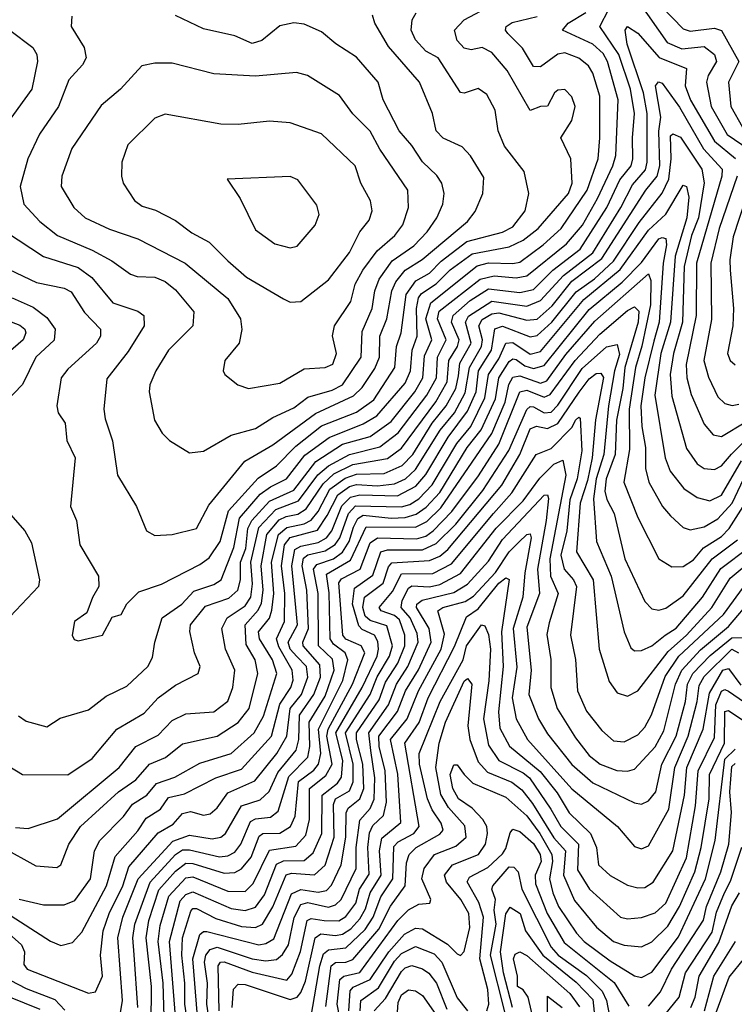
# Model space of a CAD drawing. Extents: x 1308313 to 1441400, y 959662 to 1036319.
# Tile 477 of 656: x 1407927 to 1409982, y 968734 to 971565. Entities that reach past the tile are written whole.
import ezdxf

# ---------------------------------------------------------------- set-up
doc = ezdxf.new("R2010")
doc.units = 0

msp = doc.modelspace()

# ---------------------------------------------------------------- linework, layer by layer
at = {"layer": '0CON10XD'}
for points in [[(1409707.1, 971615), (1409789.2, 971499.2), (1409830.8, 971480.8), (1409895, 971487.6), (1409924.8, 971465), (1409930.8, 971445), (1409906.6, 971405), (1409902.2, 971385), (1409915.9, 971315), (1409961.3, 971235), (1410025, 971192)], [(1407875.9, 970855.9), (1407975, 970809.8), (1408055, 970793.2), (1408075, 970782.7), (1408113.1, 970723.1), (1408159.1, 970675), (1408158.8, 970655), (1408147.7, 970635), (1408065, 970560), (1408045.7, 970535), (1408033.5, 970455), (1408037.3, 970435), (1408057.6, 970405), (1408062.1, 970355), (1408085.9, 970305), (1408072.7, 970165), (1408090, 970125), (1408100, 970055), (1408153.8, 969965), (1408154.5, 969935.5), (1408136.4, 969903.6), (1408120, 969860), (1408084.2, 969835), (1408077.5, 969795), (1408083, 969783), (1408095, 969779.2), (1408165, 969795.8), (1408192.8, 969847.2), (1408218.8, 969855), (1408234.5, 969885.5), (1408269.5, 969920.5), (1408335, 969941.6), (1408445, 969998.3), (1408471.8, 970018.2), (1408502.9, 970065), (1408527.2, 970152.8), (1408613, 970247), (1408665, 970282.7), (1408721.1, 970338.9), (1408795, 970397), (1408895, 970436.6), (1408945, 970471.7), (1409006.1, 970565), (1409010.5, 970625), (1409024.3, 970665), (1409038.7, 970775), (1409065.8, 970814.2), (1409105, 970835.9), (1409139.4, 970870.6), (1409212.7, 970927.3), (1409315, 970953.9), (1409345, 970969.8), (1409380.5, 971015), (1409391, 971065), (1409378.1, 971128.1), (1409321, 971201), (1409303.3, 971245), (1409294.7, 971305), (1409270, 971350), (1409245, 971366.8), (1409205, 971353.4), (1409195, 971355.4), (1409130.8, 971455), (1409095, 971474.7), (1409065, 971507.2), (1409053.1, 971535), (1409055.2, 971565), (1409067.1, 971585)], [(1407876.3, 969186.3), (1407972.6, 969132.6), (1408033, 969127), (1408044.6, 969135.4), (1408067.9, 969195), (1408102, 969245), (1408210.4, 969345), (1408260.5, 969379.5), (1408300.3, 969425), (1408345.8, 969444.2), (1408395, 969483.2), (1408495, 969505.5), (1408555, 969544.8), (1408586.6, 969585), (1408611.8, 969685), (1408604.3, 969725), (1408578.4, 969768.4), (1408575.1, 969825), (1408612.8, 969867.2), (1408622.2, 969887.8), (1408626.8, 969925), (1408620.8, 969995), (1408637.2, 970085), (1408672.9, 970127.1), (1408693.6, 970136.4), (1408726.5, 970143.5), (1408751.1, 970158.9), (1408799.4, 970230.6), (1408830.7, 970259.3), (1408885, 970286.3), (1408985, 970303.2), (1409025, 970332.9), (1409123.7, 970466.3), (1409156.4, 970523.6), (1409161, 970585), (1409186, 970625), (1409191, 970645), (1409168.8, 970695), (1409173.1, 970715), (1409222.5, 970757.5), (1409275, 970790.9), (1409365, 970781.1), (1409405, 970789.3), (1409460.4, 970845), (1409538.8, 970905), (1409615.5, 971025), (1409652.5, 971105), (1409685.6, 971145), (1409690.7, 971165), (1409689.4, 971225), (1409694.7, 971295), (1409683.8, 971365), (1409649.9, 971465), (1409595.2, 971545), (1409620.9, 971595)], [(1407915, 969242), (1407950.6, 969239.4), (1408035, 969267.1), (1408212.5, 969415), (1408260.3, 969475), (1408325, 969508.4), (1408365, 969550.4), (1408405, 969569.1), (1408485, 969575.2), (1408525, 969605.4), (1408539.8, 969645), (1408545.2, 969695), (1408518.7, 969755), (1408508.5, 969815), (1408523.9, 969845), (1408575, 969879.9), (1408591.9, 969905), (1408596.5, 969943.5), (1408591.4, 970005), (1408614.9, 970105), (1408663.3, 970156.7), (1408728.3, 970181.7), (1408783.9, 970256.1), (1408815, 970282.5), (1408875, 970315.1), (1408962.8, 970337.2), (1409015, 970377.2), (1409097.8, 970485), (1409125.5, 970535), (1409128.9, 970595), (1409153.7, 970645), (1409128.1, 970705), (1409133.4, 970726.6), (1409251.2, 970818.8), (1409291.6, 970828.4), (1409355, 970822.7), (1409385, 970828.4), (1409499.6, 970920.4), (1409545.3, 970974.7), (1409589, 971051), (1409632.5, 971145), (1409641.7, 971175), (1409647.7, 971335), (1409617.5, 971445), (1409605, 971468), (1409575.2, 971495), (1409488.2, 971535), (1409504.7, 971555), (1409555, 971585.5)], [(1407923.3, 969563.3), (1407945, 969548.1), (1408005, 969532.1), (1408043.2, 969556.8), (1408125, 969580.4), (1408175, 969620), (1408235, 969648.5), (1408294.8, 969705.2), (1408308.8, 969731.2), (1408315.2, 969775), (1408336.4, 969845), (1408392.6, 969885), (1408427.8, 969922.2), (1408485, 969940.9), (1408506, 969955), (1408542.8, 970047.2), (1408558.5, 970131.5), (1408618.8, 970201.2), (1408648.3, 970221.7), (1408694.5, 970245), (1408746.6, 970313.4), (1408816.7, 970363.3), (1408915, 970402.7), (1408953.7, 970426.3), (1409035, 970520.3), (1409050.8, 970555), (1409055.1, 970615), (1409070.1, 970655), (1409067.8, 970735), (1409073.6, 970765), (1409082.3, 970777.7), (1409124.4, 970805.6), (1409164.6, 970845.4), (1409227.8, 970892.2), (1409335, 970911.5), (1409375, 970931.1), (1409418.3, 970965), (1409505, 971065.3), (1409515.5, 971095), (1409511.6, 971165), (1409483.5, 971225), (1409514.7, 971275), (1409524.7, 971315), (1409515, 971342.9), (1409495, 971364.4), (1409475, 971362.1), (1409465, 971354.4), (1409445, 971316.2), (1409425, 971315.7), (1409395, 971304.3), (1409328.7, 971418.7), (1409285, 971470.8), (1409256.7, 971485), (1409225, 971478.6), (1409205, 971483.6), (1409184.8, 971505), (1409177.3, 971535), (1409205.2, 971565), (1409285, 971606.4)], [(1409773.1, 971603.1), (1409835, 971538.5), (1409855, 971531.7), (1409925, 971540.4), (1409945, 971534.2), (1409995.5, 971445), (1409965.9, 971385), (1409971.8, 971315), (1410005.6, 971255.6)], [(1407895, 969419.1), (1407935, 969395.3), (1408065, 969394.1), (1408135, 969440.8), (1408205.9, 969525), (1408285, 969571.4), (1408325, 969615.3), (1408375, 969652.1), (1408440, 969685), (1408445.3, 969705), (1408429.5, 969745), (1408415.8, 969805.8), (1408417.9, 969825), (1408461.3, 969878.7), (1408527.8, 969902.2), (1408554.3, 969925), (1408561.7, 969955), (1408561.5, 970005), (1408577.2, 970045), (1408582.4, 970102.4), (1408593.9, 970125), (1408645, 970181), (1408715, 970212.6), (1408778, 970295), (1408855, 970344.4), (1408935, 970366.4), (1408995, 970409.3), (1409063.6, 970495), (1409086.5, 970535), (1409091.2, 970598.8), (1409111.7, 970645), (1409095.2, 970705), (1409109.3, 970750.7), (1409242.5, 970857.5), (1409275, 970865.8), (1409345, 970863.7), (1409365, 970868.2), (1409432.3, 970917.7), (1409484.2, 970965), (1409559, 971075), (1409590.8, 971165), (1409595.1, 971224.9), (1409595.1, 971345), (1409575, 971410.9), (1409562.3, 971432.3), (1409535, 971454.4), (1409495, 971469.8), (1409475, 971466.2), (1409425, 971429.8), (1409405, 971430.6), (1409372.9, 971482.8), (1409330.7, 971525), (1409323.8, 971535), (1409325.5, 971545), (1409343.3, 971556.7), (1409415, 971573.9)], [(1408076.9, 971575), (1408074.4, 971545), (1408112.5, 971485), (1408117.7, 971455), (1408107.7, 971435), (1408068.1, 971391.9), (1408038.1, 971315), (1407984, 971236), (1407949.7, 971165), (1407928.2, 971085), (1407938.8, 971035), (1407985, 970984.7), (1408035, 970944.4), (1408135, 970902.1), (1408192, 970872), (1408245, 970833.2), (1408265, 970826.2), (1408315, 970825.2), (1408345, 970812.1), (1408375, 970788.7), (1408427.5, 970725), (1408425, 970684.4), (1408354.7, 970615), (1408318.5, 970555), (1408300.8, 970515), (1408298.8, 970495), (1408314, 970414), (1408336.1, 970376.1), (1408358, 970355), (1408415, 970319.4)], [(1408315, 970081.8), (1408365, 970084.5), (1408435, 970101.8), (1408470.8, 970169.2), (1408574.6, 970295.4), (1408655, 970342.4), (1408777.5, 970432.5), (1408886.6, 970483.4), (1408912.1, 970507.9), (1408948, 970562), (1408961.6, 970595), (1408963, 970655), (1408983, 970705), (1408996.6, 970785), (1409008.6, 970811.4), (1409035, 970845.1), (1409084.4, 970875.6), (1409214.8, 970985), (1409236.4, 971013.6), (1409259, 971065), (1409261.3, 971111.3), (1409223.7, 971173.7), (1409199, 971199), (1409144.9, 971224.8), (1409124.5, 971245.5), (1409114.1, 971295), (1409076.4, 971385), (1408987.5, 971487.5), (1408947.7, 971555), (1408941.7, 971578.3)], [(1408415, 970319.4), (1408455, 970324.5), (1408535, 970370), (1408605, 970389.4), (1408655, 970421.4), (1408715, 970448.8), (1408755, 970479.4), (1408825, 970499.7), (1408854.8, 970515.2), (1408908.6, 970595), (1408911.8, 970668.2), (1408940.8, 970735), (1408948.3, 970785), (1408960.9, 970819), (1408997.9, 970872.1), (1409060.4, 970915), (1409099.1, 970955), (1409126.5, 970995), (1409144.2, 971035), (1409147.2, 971065), (1409140.8, 971095), (1409126.8, 971116.8), (1409085, 971156), (1409055, 971202.9), (1409018.3, 971245), (1408972.2, 971335), (1408958, 971385), (1408895, 971457.6), (1408835.7, 971495.7), (1408795, 971530.5), (1408745, 971552.2), (1408715, 971555.6), (1408675, 971547.3), (1408622.9, 971505), (1408595, 971496.9), (1408545, 971518.7), (1408455, 971538.8), (1408375, 971576.7)], [(1407897.9, 971535), (1407964.1, 971485), (1407976.3, 971465), (1407977.8, 971445), (1407961.3, 971365), (1407889.1, 971265)], [(1407925, 969036.2), (1407995, 969020), (1408055, 969020.5), (1408085, 969032.3), (1408130.3, 969095), (1408142.2, 969175), (1408157.4, 969205), (1408225, 969273.9), (1408250.7, 969309.3), (1408292, 969335), (1408320.6, 969369.4), (1408372.9, 969387), (1408445, 969427.4), (1408535, 969455.5), (1408601, 969515), (1408627.8, 969562.2), (1408666.3, 969685), (1408653.5, 969725), (1408616.9, 969785), (1408613.3, 969805), (1408645, 969844.8), (1408652.2, 969867.8), (1408658, 969915), (1408651, 970005), (1408671.3, 970085), (1408695, 970104.9), (1408744.5, 970115.5), (1408765, 970125.8), (1408785, 970151), (1408818.8, 970215), (1408862.8, 970247.2), (1408895, 970258.1), (1408975, 970260.6), (1409026.4, 970283.6), (1409057.3, 970315), (1409113.4, 970405), (1409152.9, 970455), (1409180.7, 970505), (1409188.8, 970541.2), (1409192.8, 970577.2), (1409225.1, 970635), (1409208.7, 970695), (1409217.5, 970712.5), (1409285, 970756.2), (1409385, 970741.7), (1409425, 970757.2), (1409490.4, 970829.6), (1409574.9, 970895.1), (1409655.9, 971025), (1409689.6, 971090.4), (1409727.1, 971132.9), (1409731.8, 971155), (1409731.9, 971295), (1409720.9, 971355), (1409674, 971495), (1409668.7, 971535), (1409674.5, 971545), (1409705, 971526.6), (1409766.1, 971456.1), (1409844.7, 971425), (1409840.6, 971375), (1409856.3, 971333.7), (1409925.4, 971215.4), (1409985.7, 971165.7)], [(1408585, 970504.6), (1408675, 970519.7), (1408745, 970561.6), (1408805, 970565.3), (1408826.9, 970575), (1408838, 970605), (1408826.3, 970656.3), (1408831.7, 970685), (1408879.5, 970755), (1408891.7, 970805), (1408913.4, 970845), (1408955, 970900.6), (1409005.3, 970945), (1409029, 970975), (1409045.3, 971025), (1409043.1, 971075), (1408962.4, 971192.4), (1408935, 971244.6), (1408885, 971294.6), (1408846.9, 971346.9), (1408754.3, 971405), (1408723.3, 971413.3), (1408605, 971402.7), (1408485, 971409.7), (1408365, 971440), (1408315, 971440), (1408278.1, 971431.9), (1408216.5, 971365), (1408161.4, 971318.6), (1408076.7, 971195), (1408048, 971115), (1408045.9, 971085), (1408082.3, 971025), (1408114.5, 970995), (1408185, 970962.4), (1408266.7, 970935), (1408402.3, 970865), (1408525, 970763.8), (1408561.5, 970705), (1408566, 970674), (1408557.9, 970635), (1408516.9, 970585), (1408512, 970555), (1408516.7, 970545), (1408554, 970515), (1408585, 970504.6)], [(1408810.6, 970139.4), (1408841.4, 970198.6), (1408875, 970222.9), (1408895, 970228.2), (1408955.4, 970224.6), (1409005, 970230.8), (1409036.4, 970245), (1409065, 970272.1), (1409135.8, 970385), (1409176.9, 970435), (1409207.6, 970492.4), (1409220, 970565), (1409254.9, 970625), (1409257.6, 970645), (1409247.5, 970685), (1409256.9, 970703.1), (1409285, 970719.1), (1409305, 970722.1), (1409385, 970700.8), (1409415, 970704), (1409457.9, 970742.1), (1409515, 970813.1), (1409601.4, 970878.6), (1409727.4, 971075), (1409760.1, 971115), (1409767.5, 971145), (1409765.2, 971244.8), (1409770.4, 971285), (1409755.2, 971374.8), (1409763.8, 971386.2), (1409775, 971382.6), (1409825, 971313.8), (1409893.9, 971193.9), (1409947.4, 971135), (1409946.5, 971115), (1409873.2, 970865), (1409872, 970715), (1409843.9, 970573.9), (1409845.4, 970535.4), (1409857.7, 970487.7), (1409895, 970401.8), (1409921.7, 970371.7), (1409945, 970366.6), (1410015, 970408.8)], [(1408705, 970753.1), (1408735, 970754.4), (1408815, 970817.5), (1408875, 970896), (1408904.8, 970955.2), (1408931.8, 970988.2), (1408940.3, 971015), (1408935.4, 971044.6), (1408907.9, 971095), (1408891.8, 971145), (1408795, 971236.7), (1408705, 971268.5), (1408645, 971272.9), (1408555, 971263.5), (1408505, 971264.7), (1408345, 971293.3), (1408315, 971281.9), (1408238.1, 971205), (1408220, 971155), (1408219.4, 971115), (1408224.6, 971094.6), (1408256.5, 971045), (1408278.8, 971028.8), (1408317.4, 971017.4), (1408375, 970987.9), (1408422.1, 970952.1), (1408471.8, 970925), (1408525, 970871.3), (1408579.1, 970825), (1408685, 970762.2), (1408705, 970753.1)], [(1407859.3, 968969.3), (1407932, 968905), (1407940.2, 968885), (1407938.7, 968848.7), (1407948.4, 968835), (1408125, 968766.2), (1408145, 968770), (1408164.8, 968815), (1408159.4, 968875), (1408166.7, 968945), (1408184, 968995), (1408223.6, 969075), (1408240.9, 969129.1), (1408325, 969227.1), (1408367.7, 969252.3), (1408395, 969283.1), (1408418.4, 969288.4), (1408455, 969277.8), (1408475, 969281.7), (1408495, 969298.9), (1408525, 969342.6), (1408602.9, 969377.1), (1408666.7, 969455), (1408695.2, 969504.8), (1408704.9, 969585), (1408737.5, 969625), (1408755.7, 969675), (1408751.4, 969705), (1408723.7, 969733.7), (1408705.1, 969755), (1408698.8, 969775), (1408725.6, 969825), (1408709.6, 969995), (1408718.5, 970041.5), (1408735, 970051.6), (1408785, 970061.5), (1408809.3, 970075), (1408824.6, 970095.4), (1408853.1, 970166.9), (1408877.8, 970192.2), (1408905, 970198.5), (1409013.6, 970196.4), (1409066.1, 970223.9), (1409095, 970257.8), (1409159.4, 970365), (1409215, 970439.8), (1409239.9, 970495), (1409246.5, 970555), (1409284.1, 970615), (1409293.6, 970676.4), (1409315, 970683.5), (1409395, 970653.6), (1409415, 970657.2), (1409457.2, 970695), (1409527.1, 970782.9), (1409579.7, 970820.3), (1409635, 970870.7), (1409708.4, 970981.6), (1409775, 971066), (1409793.4, 971106.6), (1409800.2, 971165), (1409798.6, 971231.4), (1409805, 971236.9), (1409827.1, 971227.1), (1409888.7, 971135), (1409895.8, 971095.8), (1409879, 970995), (1409859.3, 970945), (1409838, 970855), (1409833.1, 970695), (1409807.7, 970605), (1409797.9, 970545), (1409802.8, 970482.8), (1409845, 970332.5), (1409875, 970287.6), (1409895, 970274.8), (1409925, 970271.9), (1409945, 970282.5), (1409974, 970316), (1410101.9, 970445)], [(1408705, 970909.5), (1408725, 970913.5), (1408776.2, 970973.8), (1408788.2, 971005), (1408781.8, 971031.8), (1408727.1, 971105), (1408704.5, 971114.5), (1408523.6, 971106.4), (1408561.2, 971051.2), (1408605, 970960.6), (1408660.3, 970920.3), (1408705, 970909.5)], [(1409990.7, 971115), (1409938.9, 970965), (1409914.9, 970865), (1409916.5, 970703.5), (1409894.6, 970585), (1409907.6, 970537.6), (1409935, 970480.8), (1409955, 970461.4), (1409975.7, 970455.7), (1409995, 970459.6)], [(1410032.6, 971105), (1409979, 970941), (1409969.3, 970875), (1409970.7, 970845), (1409980, 970735), (1409977.8, 970685), (1409962.4, 970605), (1409970.7, 970585), (1409985, 970573.1)], [(1408215.8, 968704.2), (1408221.9, 968745), (1408208.8, 968925), (1408223, 968985), (1408267.5, 969095), (1408367, 969203), (1408415, 969220.7), (1408480.5, 969209.5), (1408505, 969214.4), (1408519, 969225), (1408565, 969304.8), (1408618, 969322), (1408644, 969346), (1408669.6, 969400.4), (1408721.8, 969465), (1408729.4, 969495), (1408731.6, 969565), (1408773.1, 969625), (1408791.8, 969675), (1408790.3, 969710.3), (1408742, 969765), (1408740.8, 969775), (1408757.2, 969815), (1408752.3, 969925), (1408739.3, 969995), (1408742.8, 970017.2), (1408755, 970026.7), (1408805, 970037.5), (1408834, 970056), (1408847.2, 970075), (1408872.2, 970145), (1408892.8, 970167.2), (1409025, 970164.3), (1409049, 970171), (1409075, 970187.4), (1409112.7, 970227.3), (1409183.9, 970346.1), (1409223.9, 970395), (1409265, 970478), (1409275.4, 970545), (1409305, 970589.6), (1409325, 970634.5), (1409345, 970637.1), (1409395, 970603.8), (1409425, 970611.1), (1409549.3, 970760.7), (1409653.5, 970846.5), (1409735, 970959.8), (1409785, 971006.2), (1409835, 971089.1), (1409845, 971085.5), (1409851.8, 971055), (1409845.3, 970995), (1409812.2, 970885), (1409798.7, 970695), (1409770.4, 970605), (1409753.5, 970485), (1409783.3, 970305), (1409797.4, 970267.4), (1409836.9, 970216.9), (1409875, 970190.8), (1409911.3, 970181.3), (1409945, 970197.6), (1410003.2, 970296.8)], [(1407886, 970956), (1407995, 970884.4), (1408095, 970852.2), (1408133.9, 970823.9), (1408195, 970750.8), (1408266.9, 970726.9), (1408283.6, 970715), (1408284.7, 970685), (1408238.6, 970611.4), (1408177.3, 970532.7), (1408168.7, 970445), (1408172.9, 970417.1), (1408193.7, 970353.7), (1408207.5, 970255), (1408263.1, 970165), (1408291.1, 970095), (1408315, 970081.8)], [(1408266.4, 968725), (1408256, 968876), (1408252.2, 968925), (1408257.5, 968965), (1408302.2, 969085), (1408375.2, 969164.8), (1408395, 969177.8), (1408415, 969178.6), (1408501.4, 969158.6), (1408525, 969160.7), (1408545, 969171.9), (1408563, 969195), (1408590.5, 969259.5), (1408605, 969267.7), (1408647.6, 969272.4), (1408670.4, 969289.6), (1408701.1, 969388.9), (1408755, 969444.3), (1408761.3, 969475), (1408759.5, 969545), (1408805, 969620.5), (1408831.2, 969695), (1408826.2, 969726.2), (1408786.4, 969765), (1408784.8, 969915), (1408771.5, 969985), (1408781.1, 969998.9), (1408829, 970015), (1408855.5, 970034.5), (1408874, 970065), (1408886.4, 970106.4), (1408899.2, 970130.7), (1408915, 970140.2), (1408995, 970131.8), (1409035, 970133.7), (1409067.1, 970142.9), (1409096.3, 970163.7), (1409135, 970205.6), (1409214.1, 970335), (1409254.5, 970385.5), (1409294.9, 970474.9), (1409305.3, 970535), (1409335, 970582), (1409345, 970590), (1409355, 970588.1), (1409380, 970570), (1409405, 970562), (1409435, 970570.5), (1409565, 970732.1), (1409659.7, 970810.3), (1409715, 970867.2), (1409765, 970934.6), (1409775, 970939.1), (1409785, 970935.7), (1409787.4, 970917.4), (1409777.9, 970865), (1409765.7, 970695), (1409750.6, 970640.6), (1409724.9, 970535), (1409713.6, 970455), (1409716.1, 970395), (1409727.1, 970335), (1409727, 970275), (1409736.7, 970235), (1409775.4, 970165.4), (1409798.5, 970138.5), (1409835, 970104.6), (1409855, 970098.6), (1409895, 970106.5), (1409935, 970129.6), (1409976.2, 970175), (1410017.7, 970262.3)], [(1408304.9, 968675), (1408305.4, 968785), (1408290.7, 968925), (1408298.2, 968975), (1408326.4, 969063.6), (1408375, 969117.2), (1408405, 969139.5), (1408425, 969138.8), (1408515, 969111.4), (1408545, 969113.1), (1408565, 969123.5), (1408592.9, 969157.1), (1408615, 969217.9), (1408625.8, 969225), (1408675, 969226.4), (1408705.2, 969245), (1408719.3, 969275), (1408728.6, 969375), (1408772.5, 969407.5), (1408786.5, 969425), (1408792.4, 969455), (1408786.5, 969525), (1408855.7, 969665), (1408870.9, 969725), (1408862.4, 969745), (1408829.6, 969769.6), (1408819.3, 969785), (1408816.7, 969916.7), (1408809.1, 969970.9), (1408878.6, 970011.4), (1408923.2, 970106.8), (1409065, 970105.6), (1409097.6, 970122.4), (1409138.2, 970161.8), (1409284.7, 970375), (1409322.9, 970465), (1409333.4, 970516.6), (1409345, 970537.4), (1409365, 970541.3), (1409425, 970520.2), (1409443.1, 970526.9), (1409498, 970602), (1409581.3, 970698.7), (1409735, 970834.3), (1409742.1, 970815), (1409741, 970745), (1409716.3, 970626.3), (1409698.4, 970565), (1409679.8, 970445), (1409680.7, 970329.3), (1409664.8, 970235), (1409705, 970133.8), (1409764.7, 970015), (1409802.2, 969992.2), (1409835, 969992.5), (1409865, 970012), (1409893.5, 970046.5), (1409945, 970078.9), (1409967.4, 970102.6), (1410007.5, 970165)], [(1407905, 970765.2), (1407965, 970738.5), (1408005, 970708.5), (1408028.7, 970675), (1408026.2, 970643.8), (1407972.9, 970595), (1407935, 970516.2), (1407886.2, 970465)], [(1407795, 970737.7), (1407926.9, 970686.9), (1407941.6, 970675), (1407944.4, 970665), (1407936.6, 970645), (1407878.9, 970595)], [(1408343.3, 968666.7), (1408339.4, 968795), (1408325.3, 968915), (1408331, 968961), (1408355.7, 969045), (1408405, 969098), (1408425, 969100.7), (1408525, 969059.1), (1408575, 969058.3), (1408598.6, 969081.4), (1408645, 969177), (1408720.8, 969189.2), (1408749.9, 969220.1), (1408760.3, 969265), (1408760.4, 969355), (1408807.6, 969392.4), (1408825.6, 969425), (1408810.4, 969505), (1408813.6, 969525), (1408884.2, 969655), (1408919.6, 969745), (1408909.3, 969765), (1408865, 969783.9), (1408856.2, 969795), (1408844.5, 969945.5), (1408852.4, 969957.6), (1408905.7, 969985), (1408935, 970060.7), (1408955.6, 970075.6), (1409067.6, 970072.4), (1409095, 970080.2), (1409116.1, 970095), (1409169.4, 970150.6), (1409246.4, 970253.6), (1409304.9, 970345), (1409365, 970495.5), (1409385, 970499.4), (1409435, 970479.8), (1409452.1, 970487.8), (1409524.4, 970585.6), (1409595, 970660.6), (1409675, 970729.3), (1409695, 970739.6), (1409707.2, 970727.2), (1409706, 970695), (1409667.1, 970565), (1409661.8, 970505), (1409643.5, 970413.5), (1409639.6, 970315), (1409613.3, 970245), (1409609.7, 970209.7), (1409615.3, 970185.3), (1409636.4, 970145), (1409666.9, 970015), (1409725, 969892.7), (1409745, 969871.5), (1409765, 969867.2), (1409785, 969873.2), (1409835, 969908.1), (1409918.6, 970015), (1409990.9, 970069.1)], [(1408377.1, 968675), (1408358, 968915), (1408388, 969032), (1408405, 969050.2), (1408425, 969057.5), (1408535, 969009.9), (1408575, 969003.6), (1408605, 969013.4), (1408630.8, 969049.2), (1408665, 969137), (1408685, 969146.9), (1408745, 969147.4), (1408770.6, 969169.4), (1408795.3, 969225), (1408796.9, 969335), (1408840.5, 969369.5), (1408852.4, 969387.6), (1408855.9, 969435), (1408835.8, 969515), (1408912.2, 969645), (1408954.6, 969735), (1408958.3, 969755), (1408957, 969777), (1408947.4, 969795), (1408911.3, 969811.3), (1408902.5, 969822.5), (1408884, 969885), (1408889.3, 969930.7), (1408942.1, 969967.8), (1408965.2, 970035), (1408985, 970041), (1409085, 970040.9), (1409125, 970058.8), (1409180.8, 970115), (1409258.5, 970211.5), (1409333.5, 970326.5), (1409385.4, 970444.6), (1409395, 970452.5), (1409405, 970452), (1409435, 970434.4), (1409455, 970436.9), (1409475, 970456.6), (1409545, 970561.9), (1409615, 970624.2), (1409645, 970631.3), (1409652.3, 970602.3), (1409637.8, 970555), (1409620.7, 970455), (1409607, 970315), (1409585.3, 970245), (1409577.1, 970187.1), (1409585.5, 970065), (1409627.8, 969965), (1409665.7, 969805), (1409685, 969759.1), (1409695, 969750.8), (1409715, 969750.9), (1409745, 969764.8), (1409783.5, 969795), (1409815, 969815.2), (1409890.9, 969905), (1409943, 969987), (1410025, 970048.9)], [(1408412, 968665), (1408401.4, 968735), (1408401.8, 968795), (1408392.9, 968875), (1408395.3, 968925), (1408418.5, 969001.5), (1408425, 969009.3), (1408435, 969009.6), (1408490.4, 968980.4), (1408565, 968957.9), (1408605, 968954.9), (1408625, 968964.5), (1408655.2, 969014.8), (1408693.4, 969106.6), (1408708.8, 969111.2), (1408775, 969106.6), (1408805.4, 969134.6), (1408831.6, 969215), (1408828.9, 969308.9), (1408834.9, 969325.1), (1408875, 969348.2), (1408886.1, 969373.9), (1408885.4, 969425), (1408864, 969515), (1408935.1, 969625), (1408954.7, 969675.3), (1408989.9, 969735), (1408998.6, 969765), (1408982.3, 969822.3), (1408935, 969837.5), (1408920.2, 969850.2), (1408913.5, 969875), (1408918.5, 969905), (1408972.3, 969945), (1408987.9, 969992.1), (1408996.9, 970003.1), (1409105, 970009.7), (1409135, 970022.9), (1409158.3, 970041.7), (1409313.5, 970226.5), (1409365.5, 970314.5), (1409395, 970388.9), (1409413.2, 970396.8), (1409445, 970390), (1409475, 970403.7), (1409535.6, 970494.4), (1409565, 970532.8), (1409585, 970547.5), (1409598.7, 970548.7), (1409606, 970536), (1409582.8, 970415), (1409573.1, 970305), (1409560.2, 970239.8), (1409538.6, 970175), (1409527.8, 970035), (1409575.9, 969955), (1409593.3, 969755), (1409622.5, 969662.5), (1409645, 969629.6), (1409675, 969620.4), (1409705, 969635.3), (1409791.5, 969748.5), (1409844.7, 969795), (1409917.9, 969875), (1409970.6, 969959.4), (1410061.4, 970035)], [(1408449, 968569), (1408424.3, 968865), (1408445, 968934.7), (1408455, 968943.7), (1408465, 968943.4), (1408614.6, 968905.4), (1408635, 968908.5), (1408657.2, 968922.8), (1408708.6, 969051.4), (1408735, 969063.8), (1408785, 969056.2), (1408808.8, 969061.2), (1408823.3, 969076.7), (1408851.4, 969135), (1408865.1, 969215.1), (1408865.6, 969285), (1408871.8, 969298.2), (1408905.5, 969324.5), (1408916.5, 969355), (1408913.9, 969425), (1408895.4, 969495), (1408895.8, 969515), (1408960.2, 969609.8), (1408979.3, 969660.7), (1409014.7, 969715), (1409034.6, 969765), (1409034.5, 969795), (1409019.6, 969839.7), (1409005, 969851.6), (1408966.2, 969865), (1408960.7, 969875), (1408999.3, 969920.7), (1409025, 969971.9), (1409115, 969972.6), (1409169, 970001), (1409289.8, 970145), (1409342.3, 970205), (1409412, 970315), (1409455, 970331.7), (1409516.1, 970393.9), (1409525, 970413.4), (1409535, 970422.5), (1409539.2, 970419.2), (1409543.5, 970325), (1409529.7, 970245), (1409508.9, 970185), (1409500.9, 970095), (1409482.8, 970025), (1409493.1, 969985), (1409519.8, 969955), (1409528.7, 969935), (1409511.2, 969795), (1409525.8, 969725.8), (1409531.3, 969635), (1409557.2, 969577.2), (1409601.6, 969521.6), (1409635, 969491.2), (1409665, 969488.6), (1409705, 969508.8), (1409725, 969531.3), (1409743.6, 969566.4), (1409783.6, 969676.4), (1409823, 969735), (1409951, 969855), (1410045, 969983.7)], [(1408501.8, 968495), (1408465.4, 968735), (1408467.2, 968795), (1408458.4, 968855), (1408462.1, 968875), (1408475, 968891.6), (1408495, 968898.6), (1408595, 968865.1), (1408635, 968859.4), (1408665, 968863.4), (1408682.7, 968877.3), (1408700.1, 968905), (1408716.6, 968983.4), (1408735, 969020.8), (1408755, 969026.4), (1408815, 969013.6), (1408835, 969019.7), (1408851.7, 969035), (1408894.6, 969125), (1408894.7, 969185), (1408905, 969264), (1408935, 969297.2), (1408946.1, 969323.9), (1408948.4, 969385), (1408936.2, 969463.8), (1408930.7, 969515), (1408987.2, 969595), (1409010.3, 969655), (1409043.4, 969705), (1409072.8, 969775), (1409070.3, 969800.3), (1409049.7, 969845), (1409023.5, 969875), (1409027, 969895), (1409045, 969930.2), (1409055, 969937.7), (1409105, 969934.7), (1409135, 969941.3), (1409195, 969973.2), (1409296.9, 970103.1), (1409375, 970181.8), (1409422.9, 970247.1), (1409463, 970287), (1409488.7, 970298.7), (1409497.9, 970255), (1409451.6, 970015), (1409453.9, 969965), (1409475.4, 969915), (1409449.2, 969830.8), (1409442.6, 969797.4), (1409454.8, 969725.2), (1409454.5, 969645), (1409472.4, 969585), (1409525, 969500), (1409565, 969449.8), (1409595.9, 969425), (1409643.8, 969406.2), (1409675, 969404.3), (1409695, 969410), (1409755, 969474.5), (1409779.2, 969520.8), (1409812.6, 969655), (1409831.2, 969695), (1409885, 969752.9), (1409965, 969820.3), (1410035, 969902.5)], [(1408500.6, 968715), (1408497.9, 968845), (1408504.7, 968855.3), (1408515, 968856.5), (1408595, 968826.8), (1408695, 968803.9), (1408709.6, 968820.4), (1408734.5, 968885.5), (1408753.8, 968975), (1408765, 968981), (1408802.5, 968975), (1408845, 968973.8), (1408865, 968986.6), (1408893.1, 969025), (1408904.4, 969065.6), (1408931.5, 969108.5), (1408928, 969185), (1408933, 969227), (1408942.1, 969247.9), (1408972.9, 969277.1), (1408981.4, 969315), (1408978.1, 969405), (1408961, 969475), (1408959.7, 969505), (1409013.7, 969576.3), (1409036.1, 969635), (1409074, 969696), (1409110, 969775), (1409104.3, 969815), (1409067.9, 969875), (1409069, 969885), (1409083.9, 969896.1), (1409175, 969918.1), (1409215, 969942), (1409275, 970008.1), (1409315, 970070.9), (1409435, 970198.4), (1409445, 970199.1), (1409448, 970188), (1409441.1, 970125), (1409416.3, 969985), (1409421.9, 969915), (1409385, 969818.8), (1409397.7, 969695), (1409391.5, 969625), (1409419.1, 969555), (1409445, 969511.6), (1409515, 969423.8), (1409575, 969370.8), (1409695, 969313.2), (1409715, 969309.7), (1409735, 969319.1), (1409756.1, 969345), (1409773.9, 969425), (1409815.1, 969505), (1409841.6, 969605), (1409847.4, 969655), (1409862.7, 969685), (1409912.8, 969737.2), (1409975, 969788), (1410035, 969789.6)], [(1407879.6, 970165), (1407941.5, 970095), (1407960.9, 970060.9), (1407984, 969955), (1407980.9, 969935), (1407865.4, 969815)], [(1407828.7, 969035), (1408015, 968915.3), (1408045, 968903.4), (1408078.6, 968911.4), (1408105, 968941.5), (1408176.7, 969075), (1408200.9, 969159.1), (1408266.7, 969233.3), (1408290.3, 969269.7), (1408331.5, 969295), (1408355, 969328.5), (1408400.6, 969339.4), (1408491.3, 969385), (1408565, 969410.3), (1408650.8, 969505), (1408675, 969596.7), (1408706.8, 969645), (1408713.7, 969666.3), (1408710.5, 969695), (1408671.7, 969761.7), (1408665.1, 969785), (1408688.6, 969835), (1408689.4, 969915), (1408680.1, 969995), (1408688.7, 970055), (1408704.2, 970075.8), (1408782.9, 970097.1), (1408810.6, 970139.4)], [(1408537.6, 968725), (1408542.1, 968777.9), (1408555, 968792.3), (1408575, 968790.7), (1408705, 968748.2), (1408724.9, 968755.1), (1408735, 968767.7), (1408749.1, 968800.9), (1408776.5, 968925), (1408793.3, 968936.7), (1408835, 968932.1), (1408855, 968935.9), (1408879.3, 968950.7), (1408905, 968979.6), (1408921.4, 969008.6), (1408934.9, 969055), (1408966.4, 969105), (1408962, 969175), (1408968.1, 969211.9), (1409023.2, 969256.8), (1409014.1, 969395.9), (1408992.9, 969495), (1409040.9, 969555), (1409074.2, 969635), (1409139.2, 969755), (1409148.5, 969798.5), (1409129.8, 969865), (1409144.1, 969875), (1409208, 969892), (1409232, 969908), (1409295, 969975.4), (1409334.7, 970035.3), (1409362.4, 970062.4), (1409385, 970084.8), (1409395, 970087.2), (1409398.3, 970075), (1409379.9, 969975), (1409374.3, 969905), (1409346.4, 969815), (1409356.7, 969703.3), (1409343.2, 969615), (1409354.3, 969555), (1409387.6, 969495), (1409515, 969353.9), (1409646.5, 969245), (1409695, 969188.2), (1409715, 969180.7), (1409735, 969189.3), (1409793.9, 969295), (1409811.4, 969415), (1409849.8, 969505), (1409875.6, 969604.4), (1409881.2, 969651.2), (1409895, 969676.3), (1409975, 969754.9), (1409994, 969745)], [(1408765, 968700), (1408789.5, 968845), (1408800.9, 968879.1), (1408815, 968891.2), (1408865, 968896.6), (1408920.7, 968949.3), (1408943.7, 968985), (1408965, 969042.8), (1409000.3, 969095), (1409002.5, 969187.5), (1409015, 969200.9), (1409060.5, 969225), (1409075.7, 969245), (1409034.2, 969485), (1409075.5, 969544.5), (1409101.9, 969615), (1409177.5, 969762.5), (1409211.9, 969848.1), (1409245, 969870.9), (1409305, 969944.5), (1409325, 969960.5), (1409335, 969955.6), (1409312.6, 969805), (1409317.5, 969705), (1409303.6, 969575), (1409308.1, 969528.1), (1409336, 969476), (1409423.3, 969403.3), (1409472.3, 969342.3), (1409507.3, 969285), (1409568.5, 969225), (1409585.9, 969185), (1409592, 969135), (1409625, 969104.7), (1409675, 969076.3), (1409705, 969068.6), (1409725, 969069.8), (1409748.4, 969085), (1409805.7, 969175), (1409838.8, 969335), (1409845.8, 969415), (1409892.6, 969525), (1409911.1, 969628.9), (1409949.5, 969695), (1409965, 969700), (1410001.3, 969651.3)], [(1408807.4, 968727.4), (1408822.5, 968845), (1408835, 968854.2), (1408865.1, 968854.9), (1408885, 968862.8), (1408960.1, 968949.8), (1408993.3, 969016.7), (1409035.4, 969075), (1409039, 969141), (1409046.8, 969165), (1409067, 969185), (1409135, 969223.3), (1409144.8, 969235), (1409139.4, 969255), (1409112.9, 969292.9), (1409099.5, 969325), (1409076.5, 969425), (1409075.9, 969455), (1409135.9, 969605), (1409201.8, 969725), (1409212.2, 969765), (1409255, 969824.7), (1409265, 969822.5), (1409275, 969797.3), (1409280.7, 969755), (1409276.2, 969663.8), (1409261.2, 969555), (1409275, 969479.3), (1409305.1, 969435.1), (1409375, 969399.8), (1409392.8, 969385), (1409454.9, 969294.9)], [(1408847.2, 968695), (1408840.3, 968735), (1408847.8, 968805), (1408859.1, 968815), (1408905, 968825.4), (1409014.8, 968975.2), (1409045, 969005.6), (1409075, 969022.2), (1409106.2, 969025), (1409108.8, 969035), (1409083.5, 969095), (1409090.5, 969125), (1409119.6, 969165), (1409181.5, 969188.5), (1409211, 969215), (1409206.8, 969246.8), (1409160, 969300), (1409137.8, 969337.8), (1409123.9, 969415), (1409133.2, 969485), (1409151, 969545), (1409205, 969663.4), (1409215, 969670.6), (1409227, 969655), (1409216, 969535), (1409221.2, 969495), (1409245, 969431.4), (1409271.9, 969401.9), (1409342.5, 969372.5), (1409370.8, 969350.8), (1409401.9, 969311.9), (1409463, 969213), (1409496.5, 969175), (1409490.4, 969105), (1409522.6, 969032.6), (1409585.8, 968955.8), (1409635, 968914.8), (1409665, 968904.1), (1409715, 968899), (1409745, 968913.5), (1409791.3, 968958.7), (1409825, 969015.6), (1409869, 969115), (1409887, 969185), (1409909.8, 969325), (1409910.8, 969395), (1409954.4, 969485), (1409955, 969575.9), (1409965, 969579), (1410021.4, 969541.4)], [(1409454.9, 969294.9), (1409483.5, 969245), (1409534.1, 969195), (1409531.1, 969121.1), (1409565.6, 969065), (1409655, 968984.8), (1409675, 968979.6), (1409715, 968983.7), (1409755, 968997.2), (1409784.8, 969025), (1409844.3, 969155.7), (1409870.6, 969305), (1409878.5, 969405), (1409925, 969501.2), (1409929.5, 969595), (1409945, 969634.6), (1409955, 969638.8), (1409965, 969634.7), (1410045, 969579.5)], [(1409204.7, 969395), (1409230.3, 969370.3), (1409325, 969329.9), (1409385, 969276), (1409423, 969225), (1409456.9, 969165), (1409459.7, 969145), (1409450.8, 969095), (1409459.9, 969055), (1409476.6, 969015), (1409528.4, 968938.5), (1409550.3, 968915), (1409625, 968859.2), (1409695, 968816.3), (1409715, 968810.9), (1409745, 968826.7), (1409822.1, 968927.9), (1409898.9, 969095), (1409926.7, 969205), (1409955, 969438.5), (1409985, 969467.7)], [(1408873.5, 968715), (1408877.1, 968772.9), (1408886.3, 968783.7), (1408934.8, 968805.2), (1408988.8, 968885), (1409033.8, 968936.2), (1409065, 968952.9), (1409085, 968951.4), (1409157.1, 968907.1), (1409185, 968879.3), (1409195, 968874.5), (1409205, 968885.5), (1409221.6, 968955), (1409218.2, 968995), (1409195.7, 969035), (1409154.1, 969085), (1409148.3, 969105), (1409171.4, 969135), (1409246.2, 969165), (1409266.7, 969195), (1409272.4, 969225), (1409270.5, 969245), (1409259.3, 969265), (1409228.4, 969298.4), (1409188.5, 969325), (1409172.1, 969355), (1409165.2, 969394.8), (1409175, 969422.4), (1409185, 969422.5), (1409204.7, 969395)], [(1409735, 968728.6), (1409770.3, 968769.7), (1409801.6, 968835), (1409893.9, 968976.1), (1409902.1, 969015), (1409943.4, 969115), (1409966, 969195), (1409974.4, 969285.6), (1409968.9, 969345), (1409975, 969417.7), (1409985, 969426.1)], [(1409270.4, 968715), (1409275.9, 968735), (1409273.6, 968776.4), (1409249.9, 968865), (1409260.7, 968985), (1409247.1, 969027.1), (1409213.3, 969086.6), (1409220.5, 969099.5), (1409272.8, 969127.2), (1409315, 969167), (1409325, 969182), (1409337.1, 969227.1), (1409345, 969237.4), (1409365, 969231.4), (1409405, 969196.9), (1409423.4, 969165), (1409426.9, 969145), (1409409.1, 969105), (1409410.7, 969080.7), (1409443.7, 968995), (1409492.3, 968912.3), (1409636.9, 968796.9), (1409678.5, 968728.5)], [(1409725, 968633), (1409823.6, 968755), (1409841.9, 968825), (1409918.1, 968941.9), (1409931.4, 968998.6), (1409954.1, 969055), (1409971.7, 969088.3), (1410004.2, 969185.8)], [(1409322.2, 968712.2), (1409281.1, 968875), (1409297, 968965), (1409291.6, 969005), (1409295.1, 969035), (1409284.8, 969065), (1409287.3, 969075), (1409335, 969129.5), (1409348.3, 969128.3), (1409360.5, 969115), (1409371.3, 969065), (1409455, 968898.6), (1409475.7, 968875), (1409556.8, 968816.8), (1409601.9, 968771.9), (1409614.9, 968745), (1409627.7, 968675)], [(1409857.6, 968725), (1409869.8, 968755), (1409880.7, 968815), (1409937.7, 968912.3), (1409975, 969017.5), (1409997.5, 969055)], [(1409344, 968725), (1409318.5, 968825), (1409309.9, 968885), (1409325, 968994.2), (1409337, 969013), (1409366.1, 968995), (1409381.1, 968945), (1409431.3, 968875), (1409527.6, 968797.6), (1409575, 968748.1), (1409594.2, 968565)], [(1408905.9, 968715), (1408907.8, 968745), (1408958.6, 968781.4), (1409005, 968858), (1409025, 968880.6), (1409065, 968900.6), (1409118.9, 968879), (1409140.7, 968855), (1409185, 968752.7), (1409214.5, 968715)], [(1409896.4, 968715), (1409923.3, 968815), (1409985.3, 968914.7)], [(1409405.2, 968684.8), (1409388.9, 968755), (1409375, 968776.1), (1409358.8, 968785), (1409359, 968815), (1409347.5, 968865), (1409352, 968878), (1409365, 968885.2), (1409385, 968874.8), (1409509.5, 968765), (1409537.1, 968727.1)], [(1409929.8, 968710.2), (1409967.4, 968812.6), (1410012, 968868)], [(1408945.8, 968715), (1408978.8, 968751.2), (1409025, 968828.4), (1409035, 968839), (1409055, 968845.5), (1409085, 968836.2), (1409103.4, 968823.4), (1409125.4, 968795), (1409155, 968720.6)], [(1407876.8, 968815), (1407945, 968779.9), (1408028.1, 968748.1), (1408056.9, 968716.9)], [(1407848.6, 968775), (1407985, 968719.8)], [(1409008.7, 968641.3), (1409015, 968739.1), (1409025, 968761.3), (1409045, 968776.1), (1409065, 968773.3), (1409085, 968759.4), (1409130.5, 968695)], [(1409444.6, 968695.4), (1409445, 968757.3), (1409486.9, 968725)]]:
    msp.add_lwpolyline(points, dxfattribs=at)

doc.saveas('drawing.dxf')
